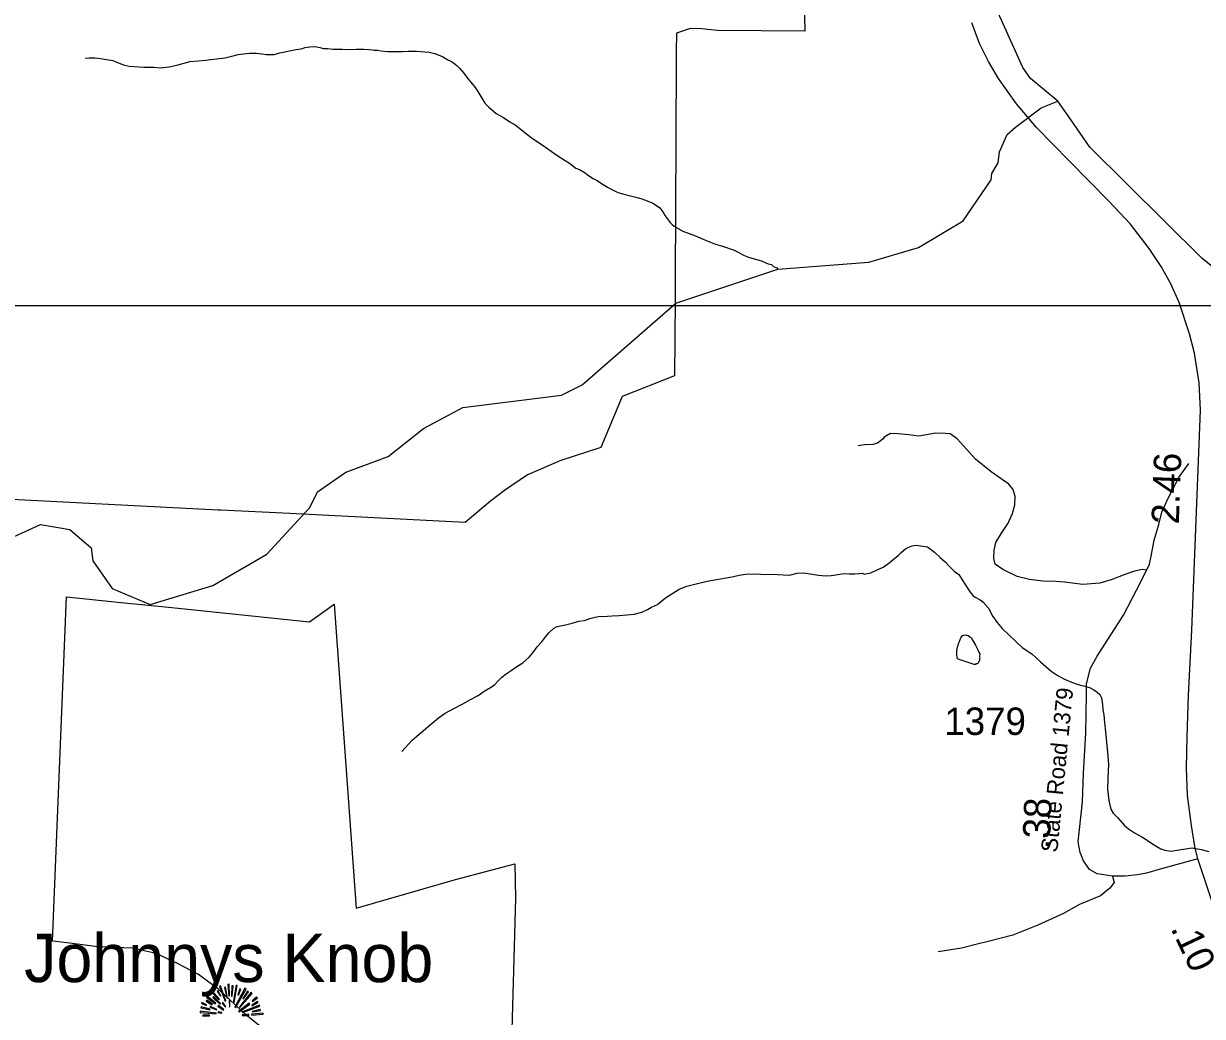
# Model space of a CAD drawing. Extents: x 1159738 to 1321356, y 736314 to 882035.
# Drawn here: x 1234235 to 1239607, y 831284 to 835807 of the extents above; entities that cross this region are included whole.
import ezdxf

# ---------------------------------------------------------------- set-up
doc = ezdxf.new("R2010")
doc.units = 0
for name, color, linetype in [('Exist Boundary Land Use Forest National US Forest Service', 7, 'Continuous'), ('Exist Geographical Mountain Summit CELL', 7, 'Continuous'), ('Exist Geographical Mountain Summit Label', 7, 'Continuous'), ('Exist Hydrographic Creek Single Shore', 7, 'Continuous'), ('Exist Hydrographic Misc Water Feature', 7, 'Continuous'), ('Exist Road Non-System Type 51', 7, 'Continuous'), ('Exist Road Primary US Mileage Hundredths English Label', 7, 'Continuous'), ('Exist Road Primary US UnDivided 4 Lane Attributed', 7, 'Continuous'), ('Exist Road Secondary Mileage Hundredths English Label', 7, 'Continuous'), ('Exist Road Secondary Type 51 Attributed', 7, 'Continuous'), ('Exist Road Secondary Type 51 Label', 7, 'Continuous'), ('Exist Road Secondary Type 51 Number Label', 7, 'Continuous'), ('Map Preparation Inset Cut Line', 7, 'Continuous')]:
    doc.layers.add(name, color=color, linetype=linetype)

msp = doc.modelspace()

# ---------------------------------------------------------------- linework, layer by layer
at = {"layer": 'Exist Boundary Land Use Forest National US Forest Service'}
for points in [[(1237787, 836111.5), (1237796, 835773.4), (1237398, 835775.4), (1237324.1, 835783.4), (1237274, 835784.4), (1237249.5, 835776.8), (1237246.3, 835775.7), (1237210, 835764.4), (1237209.5, 835681.9), (1237207.4, 835247.9), (1237206, 834992.5), (1237205.3, 834876.6), (1237204.6, 834729.4), (1237203.8, 834547.1), (1237202, 834202.4), (1236963, 834108.4), (1236865, 833876.4), (1236683, 833817.4), (1236532, 833751.4), (1236426, 833679.4), (1236363, 833631.4), (1236248, 833534.4), (1235447.8, 833574.6), (1235133.8, 833590.4), (1235120.9, 833591.1), (1234062, 833644.4)], [(1235405, 831165.3), (1235248, 831291.3), (1235125, 831406.3), (1235067.2, 831449.2), (1235032, 831475.3), (1234936, 831525.3), (1234839, 831570.3), (1234729, 831594.3), (1234574, 831601.3), (1234445.5, 831616.8), (1234366, 831626.3), (1234431, 833195.3), (1234679.4, 833170), (1234895, 833148)], [(1234895, 833148), (1235538, 833082.3), (1235650, 833161.4), (1235663.7, 832971.8), (1235750, 831776.3), (1236204, 831907.3), (1236474, 831978.3), (1236476, 831823.3), (1236470, 831600.3), (1236456.2, 831060.3)]]:
    msp.add_lwpolyline(points, dxfattribs=at)
at = {"layer": 'Exist Geographical Mountain Summit CELL'}
for points in [[(1235088.8, 831397), (1235124.8, 831359.5), (1235128.1, 831362), (1235092.9, 831401.7)], [(1235116.4, 831398.4), (1235132, 831376.6), (1235133.9, 831378.1), (1235120.5, 831402.4)], [(1235127.3, 831420.2), (1235153.5, 831353.4), (1235156.4, 831354.4), (1235132.4, 831422.8)], [(1235161.2, 831368.3), (1235163.7, 831369), (1235154.6, 831416.9), (1235150.3, 831415.8)], [(1235165.9, 831429.7), (1235169.9, 831377.7), (1235173.1, 831378.1), (1235171.7, 831430.7)], [(1235181.9, 831375.5), (1235185.8, 831375.5), (1235189.5, 831422.8), (1235184, 831422.8)], [(1235193.9, 831347.1), (1235208.8, 831424.2), (1235203.3, 831426), (1235190.6, 831347.9)], [(1235197.1, 831325.4), (1235200, 831323.6), (1235248.7, 831408.2), (1235243.3, 831411.9)], [(1235211.6, 831382.4), (1235214.9, 831381.3), (1235224.4, 831408.2), (1235219.7, 831410)], [(1235255.6, 831398.4), (1235234.6, 831365), (1235237.5, 831363.8), (1235260, 831395.2)], [(1235045.6, 831342.4), (1235068.1, 831333.7), (1235069.2, 831336.7), (1235047.1, 831347.5)], [(1235067.4, 831353.4), (1235093.2, 831337), (1235095.4, 831339.6), (1235070.3, 831357.3)], [(1235068.5, 831372.2), (1235108.1, 831341.7), (1235110.3, 831343.9), (1235072.1, 831376.6)], [(1235096.8, 831369.3), (1235129.5, 831340.3), (1235131.7, 831342.4), (1235099.7, 831374.4)], [(1235140.1, 831343.9), (1235153.9, 831327.5), (1235156, 831329.7), (1235143.3, 831346.8)], [(1235171.3, 831356.3), (1235172.7, 831327.2), (1235175.3, 831327.5), (1235175.3, 831356.6)], [(1235214.9, 831306.8), (1235216.7, 831304.3), (1235265.4, 831340.3), (1235262.2, 831344.6)], [(1235218.2, 831326.8), (1235220.4, 831324.6), (1235276, 831388.9), (1235272, 831393.7)], [(1235276, 831331.9), (1235303.6, 831346.8), (1235300.7, 831351.9), (1235274.6, 831334.5)], [(1235276, 831354.8), (1235277.8, 831352.3), (1235300.7, 831368.6), (1235297, 831372.2)], [(1235040.1, 831302.1), (1235112.1, 831295.2), (1235112.4, 831298.1), (1235040.1, 831307.1)], [(1235042.7, 831323.2), (1235084.1, 831313.7), (1235085.2, 831317), (1235043.8, 831327.9)], [(1235052.2, 831284.7), (1235081.9, 831286.1), (1235081.9, 831289.7), (1235051.1, 831289.7)], [(1235084.1, 831325.4), (1235114.6, 831313.4), (1235115.7, 831315.5), (1235086.3, 831329.4)], [(1235120.5, 831330.8), (1235145.5, 831311.9), (1235147.7, 831314.8), (1235123, 831334.1)], [(1235120.8, 831301), (1235137.9, 831298.8), (1235138.3, 831301), (1235121.5, 831305.3)], [(1235231, 831291.2), (1235231, 831288.3), (1235261.1, 831288.3), (1235261.8, 831293.4)], [(1235232, 831303.9), (1235233.1, 831301.7), (1235311.2, 831330.4), (1235309.4, 831335.1)], [(1235274.2, 831290.1), (1235326.5, 831293.4), (1235326.8, 831298.1), (1235274.6, 831293.4)], [(1235277.8, 831303.9), (1235314.5, 831310.5), (1235313.1, 831315.9), (1235276.4, 831306.1)]]:
    msp.add_lwpolyline(points, close=True, dxfattribs=at)
at = {"layer": 'Exist Hydrographic Creek Single Shore'}
for points in [[(1238949, 835454.1), (1238824.1, 835556.7), (1238788.9, 835607.4), (1238621.5, 835979.9), (1238527.2, 836258.7), (1238547, 836322.6), (1238595.5, 836419.6), (1238606.5, 836631.3), (1238588.9, 836699.6), (1238511.7, 836783.4), (1238404.1, 836901.6), (1238258.4, 837105.3), (1238115.5, 837375.6), (1237895.9, 837706.8), (1237772.5, 837872.2), (1237721.8, 838019.9), (1237767, 838153.1)], [(1240170.6, 834278.2), (1239605.1, 834738.5), (1239094.9, 835244.3), (1239006.8, 835372.2), (1238949, 835454.1)]]:
    msp.add_lwpolyline(points, dxfattribs=at)
at = {"layer": 'Exist Hydrographic Misc Water Feature'}
for points in [[(1234515.6, 835650.2), (1234533.6, 835651.8), (1234561.6, 835651.1), (1234585.6, 835648.4), (1234613.5, 835643.7), (1234641.4, 835639), (1234663.1, 835630.5), (1234690.8, 835619.7), (1234716.7, 835613), (1234760.7, 835609.9), (1234782.7, 835609.3), (1234804.7, 835608.8), (1234828.7, 835608.2), (1234856.6, 835605.4), (1234898.7, 835610.3), (1234932.9, 835617.4), (1234961.2, 835624.8), (1234993.4, 835633.9), (1235031.6, 835637), (1235063.6, 835640.1), (1235087.8, 835643.5), (1235113.8, 835646.8), (1235151.9, 835651.8), (1235184.2, 835659), (1235212.4, 835666.2), (1235236.4, 835669.6), (1235264.6, 835673), (1235296.6, 835672.1), (1235320.6, 835669.5), (1235340.5, 835667), (1235376.5, 835666.1), (1235402.7, 835673.4), (1235424.9, 835678.8), (1235455.1, 835684), (1235477.2, 835689.5), (1235499.3, 835692.9), (1235517.4, 835698.4), (1235539.6, 835701.9), (1235563.6, 835703.2), (1235585.4, 835698.7), (1235601.3, 835694.3), (1235619.4, 835693.8), (1235645.3, 835691.2), (1235663.3, 835690.7), (1235687.3, 835690.1), (1235709.4, 835689.5), (1235751.3, 835690.4), (1235785.4, 835691.5), (1235809.3, 835688.9), (1235825.3, 835688.5), (1235833.3, 835686.3), (1235849.3, 835685.9), (1235863.4, 835683.5)], [(1235863.4, 835683.5), (1235895.2, 835680.7), (1235929.2, 835679.8), (1235961.4, 835680.9), (1235987.3, 835682.3), (1236005.4, 835681.8), (1236025.4, 835681.3), (1236045.3, 835680.8), (1236063.4, 835678.3), (1236083.4, 835677.8), (1236109.1, 835671.2), (1236134.9, 835660.5), (1236146.7, 835656.2), (1236162.4, 835645.8), (1236184.3, 835635.2), (1236194.1, 835629), (1236209.8, 835616.5), (1236221.5, 835604.2), (1236241, 835581.7), (1236262.2, 835553.2), (1236273.9, 835540.8), (1236293.3, 835516.3), (1236304.8, 835498), (1236318.3, 835475.6), (1236327.8, 835459.4), (1236337.4, 835445.1), (1236355, 835426.6), (1236388.2, 835397.8), (1236421.8, 835378.9), (1236451.3, 835360.1), (1236474.9, 835345.5), (1236510.4, 835318.6), (1236549.6, 835287.5), (1236598.8, 835254.3), (1236665.6, 835208.5), (1236702.9, 835183.5), (1236722.6, 835171), (1236752.2, 835148.2), (1236767.9, 835141.8), (1236793.6, 835127.2), (1236805.4, 835118.8), (1236831, 835102.1), (1236848.7, 835091.7), (1236864.5, 835081.3), (1236896, 835062.5), (1236921.6, 835047.7), (1236943.4, 835037.2), (1236977.1, 835028.3), (1237007, 835021.6), (1237030.8, 835014.9), (1237052.8, 835008.4), (1237076.5, 834999.8), (1237102.3, 834989.1), (1237120, 834978.6), (1237133.8, 834968.2), (1237143.4, 834956), (1237153, 834941.7), (1237158.8, 834931.6), (1237181.9, 834900.9), (1237189.7, 834892.8), (1237199.6, 834884.5), (1237239, 834861.5), (1237296.5, 834839.9), (1237342, 834820.8), (1237387.6, 834801.6), (1237419.4, 834792.8), (1237473, 834775.4), (1237494.8, 834764.8), (1237516.4, 834752.3), (1237538.2, 834743.7), (1237564, 834735), (1237581.9, 834730.6), (1237597.8, 834726.1), (1237617.7, 834717.6), (1237627.5, 834713.4), (1237643.4, 834709), (1237653.2, 834700.7), (1237667, 834694.3), (1237672.7, 834688.1)], [(1234084, 833421.1), (1234311.9, 833524.9), (1234445, 833502.5), (1234543, 833418.5), (1234550, 833359.3), (1234638, 833232.8), (1234811, 833160.3), (1235097, 833246.5), (1235343, 833389.3), (1235540, 833602), (1235575, 833673.5), (1235703, 833762.9), (1235896, 833834.6), (1236058, 833962.6), (1236236, 834057.5), (1236687.1, 834114.1), (1236780, 834161.5), (1237207, 834533.7), (1237672.7, 834688.1), (1238087, 834719.6), (1238314, 834787.3), (1238517, 834908), (1238645.2, 835095.1), (1238647.4, 835123.8), (1238676, 835172.3), (1238682.6, 835223), (1238717.9, 835302.3), (1238755.3, 835335.4), (1238873, 835422.8), (1238949, 835454.1)], [(1238065.3, 833299.1), (1238095.5, 833304.3), (1238121.8, 833317.7), (1238152.2, 833330.8), (1238172.6, 833344.4), (1238197.1, 833363.8), (1238221.7, 833385.1), (1238234, 833396.8), (1238254.4, 833414.3), (1238268.6, 833421.9), (1238284.8, 833427.5), (1238304.9, 833431), (1238322.8, 833428.6), (1238354.6, 833423.7), (1238386, 833398.9), (1238411.4, 833374.2), (1238437, 833353.6), (1238452.6, 833335.1), (1238475.9, 833312.5), (1238497.6, 833297.9), (1238512.9, 833273.5), (1238526.5, 833251.2), (1238549.5, 833216.5), (1238561.2, 833202.2), (1238571, 833194), (1238594.7, 833181.4), (1238608.4, 833171), (1238631.7, 833144.4), (1238652.7, 833105.8), (1238672.1, 833079.3), (1238695.3, 833050.7), (1238785.1, 832964.3), (1238830.5, 832935.1), (1238869.5, 832900.1), (1238893.1, 832877.5), (1238918.4, 832856.8), (1238946.1, 832838.1), (1238975.5, 832821.3), (1239011.2, 832806.4), (1239041, 832795.6), (1239070.8, 832788.8), (1239092.7, 832782.2), (1239112.4, 832771.7), (1239128.2, 832761.3), (1239140, 832751.1), (1239147.5, 832734.8), (1239152.7, 832704.7), (1239154, 832680.6), (1239157.6, 832658.5), (1239160.6, 832622.4), (1239165.6, 832580.2), (1239175.1, 832485.9), (1239179.7, 832433.8), (1239176.1, 832369.9), (1239174.9, 832319.8), (1239181.4, 832267.6), (1239190.4, 832227.4), (1239200, 832209.1), (1239221.5, 832188.6), (1239252.6, 832153.7), (1239270.2, 832139.2), (1239297.7, 832120.5), (1239331.3, 832101.7), (1239355, 832087.1), (1239374.6, 832072.5), (1239400.2, 832057.8), (1239417.9, 832047.3), (1239435.9, 832040.9), (1239463.8, 832036.1), (1239510, 832045), (1239560.2, 832051.7), (1239602, 832044.6), (1239635.8, 832035.7)], [(1235959, 832490.9), (1236006.4, 832541.7), (1236047.3, 832576.7), (1236088.3, 832611.6), (1236125.1, 832644.7), (1236155.7, 832665.9), (1236196.3, 832686.9), (1236236.8, 832707.8), (1236271.4, 832727), (1236305.9, 832746.1), (1236334.4, 832765.4), (1236362.9, 832782.6), (1236383.2, 832796.2), (1236399.7, 832813.7), (1236414.1, 832829.3), (1236434.5, 832844.8), (1236456.9, 832860.3), (1236483.4, 832877.6), (1236509.9, 832895), (1236538.5, 832920.2), (1236555, 832939.8), (1236575.8, 832967.3), (1236596.4, 832990.8), (1236615, 833014.3), (1236629.4, 833032), (1236650, 833051.4), (1236666.2, 833061), (1236704.4, 833068), (1236734.6, 833075.3), (1236764.9, 833084.5), (1236791, 833087.9), (1236815.3, 833097.2), (1236839.4, 833102.6), (1236861.6, 833108.1), (1236875.5, 833105.6), (1236917.6, 833108.6), (1236949.6, 833109.7), (1236983.8, 833112.9), (1237017.9, 833116), (1237052.2, 833125.1), (1237078.5, 833138.4), (1237096.8, 833148), (1237123.2, 833161.3), (1237143.5, 833176.8), (1237159.9, 833190.3), (1237223.1, 833230.8), (1237257.4, 833243.9), (1237305.7, 833256.7), (1237350, 833267.5), (1237392.3, 833274.4), (1237446.6, 833283), (1237470.7, 833288.4), (1237496.8, 833293.7), (1237526.9, 833299), (1237561.1, 833300.1), (1237595, 833299.2), (1237671, 833297.3), (1237724.9, 833293.8), (1237761.1, 833302.9), (1237791.3, 833304.2), (1237829.2, 833299.2), (1237857.1, 833294.5), (1237891, 833291.6), (1237915, 833293), (1237937.2, 833296.4), (1237973.2, 833301.5), (1237997.3, 833300.9), (1238023.3, 833300.2), (1238043.4, 833301.7), (1238057.4, 833303.3), (1238065.3, 833299.1)], [(1238571.1, 832885.8), (1238493.6, 832911.8), (1238489.7, 832915.9), (1238488.2, 832933.9), (1238488.5, 832949.9), (1238491.1, 832965.9), (1238495.4, 832981.8), (1238499.7, 832993.7), (1238508.2, 833011.5), (1238512.3, 833017.4), (1238516.4, 833021.3), (1238520.4, 833021.2), (1238528.5, 833023), (1238532.4, 833020.9), (1238540.4, 833018.7), (1238546.3, 833014.5), (1238554.2, 833008.3), (1238559.9, 832998.1), (1238573.3, 832975.8), (1238582.8, 832957.5), (1238588.6, 832943.3), (1238592.3, 832935.3), (1238591.9, 832923.3), (1238591.6, 832909.3), (1238591.5, 832903.3), (1238587.3, 832899.4), (1238585.2, 832893.4), (1238579.1, 832889.5), (1238575.1, 832889.7), (1238571.1, 832885.8)]]:
    msp.add_lwpolyline(points, dxfattribs=at)
at = {"layer": 'Exist Road Non-System Type 51'}
for points in [[(1239353.7, 833316.4), (1239334.2, 833319.6), (1239298.5, 833313.1), (1239253, 833296.9), (1239191.3, 833272.5), (1239139.3, 833257.9), (1239063, 833251.3), (1239015.9, 833257.9), (1238978.5, 833262.7), (1238939.5, 833266), (1238879.5, 833267.6), (1238819.4, 833274.1), (1238762.5, 833288.7), (1238697.5, 833319.6), (1238663.4, 833344), (1238656.9, 833371.6), (1238658.6, 833407.4), (1238665.1, 833443.1), (1238691.1, 833485.4), (1238721.9, 833530.9), (1238741.4, 833574.8), (1238752.8, 833615.4), (1238754.4, 833652.8), (1238744.7, 833685.3), (1238725.2, 833708.1), (1238644, 833764.9), (1238572.5, 833823.5), (1238489.7, 833916.1), (1238457.6, 833938.1), (1238436.5, 833939.7), (1238392.6, 833941.3), (1238356.9, 833934.8), (1238314.7, 833928.3), (1238269.2, 833933.2), (1238220.5, 833938.1), (1238186.4, 833939.7), (1238157.1, 833923.4), (1238152.3, 833915.3), (1238126.3, 833895.8), (1238105.2, 833889.3), (1238067.8, 833887.7), (1238038.6, 833882.8)], [(1239327.3, 833263.4), (1239366.2, 833343.7), (1239375, 833388.4), (1239387.9, 833453.2), (1239408.9, 833524.5), (1239422.3, 833580.8), (1239451.7, 833645.2), (1239500, 833739.1), (1239545.6, 833803.5)], [(1239197, 831923.1), (1239205.6, 831893.5), (1239185.5, 831868), (1239142.6, 831833.1), (1239047.4, 831794.2), (1238973.7, 831752.6), (1238857.1, 831699), (1238743.2, 831654.7), (1238630.6, 831625.2), (1238580.5, 831612.4), (1238509.5, 831595), (1238403.6, 831577.6)]]:
    msp.add_lwpolyline(points, dxfattribs=at)
at = {"layer": 'Exist Road Primary US UnDivided 4 Lane Attributed'}
for points in [[(1239587.1, 832002.5), (1239573.5, 832057.6), (1239556.8, 832154.1), (1239540, 832289.7), (1239534.5, 832414.9), (1239537.3, 832558.1), (1239544.4, 832747.2), (1239559.6, 833043.9), (1239599.1, 834045.4), (1239592.7, 834170.6), (1239571.6, 834305.8), (1239549.2, 834393.6), (1239501, 834535.9), (1239463.5, 834621.3), (1239419.6, 834700.3), (1239364.6, 834783.2), (1239279.2, 834893.3), (1239182.7, 834996.2), (1239000.4, 835182.4), (1238851.7, 835333.6), (1238759.9, 835441.3), (1238677.8, 835557), (1238631.9, 835634.7), (1238592, 835716.9), (1238556.9, 835810.2)], [(1239883.8, 831337.3), (1239832.4, 831433.4), (1239700, 831692.6), (1239653.7, 831801.9), (1239587.1, 832002.5)]]:
    msp.add_lwpolyline(points, dxfattribs=at)
at = {"layer": 'Exist Road Secondary Type 51 Attributed'}
msp.add_lwpolyline([(1239587.1, 832002.5), (1239414.1, 831955.3), (1239352.5, 831936.5), (1239312.2, 831928.4), (1239256, 831923.1), (1239197, 831923.1), (1239127.3, 831933.8), (1239092.4, 831952.6), (1239065.6, 831992.8), (1239049.5, 832030.4), (1239041.5, 832078.7), (1239046.9, 832135), (1239060.3, 832261.1), (1239065.6, 832392.5), (1239076.3, 832575), (1239079.2, 832750.4), (1239079.2, 832798.7), (1239097.9, 832871.2), (1239127.4, 832924.8), (1239247, 833112.7), (1239327.3, 833263.4)], dxfattribs=at)
at = {"layer": 'Map Preparation Inset Cut Line'}
msp.add_lwpolyline([(1228470.6, 811005.5), (1261974.5, 811005.5), (1261974.5, 834521.3), (1228470.6, 834521.3)], close=True, dxfattribs=at)

# ---------------------------------------------------------------- texts
at = {"layer": 'Exist Geographical Mountain Summit Label'}
msp.add_text('Johnnys Knob', height=220, dxfattribs=at).set_placement((1234237.5, 831440.1))
at = {"layer": 'Exist Road Primary US Mileage Hundredths English Label'}
for s, rotation, p in [('2.46', 87.8164, (1239499.6, 833524.9)), ('.10', 295.2819, (1239461.1, 831685.3))]:
    msp.add_text(s, height=125, rotation=rotation, dxfattribs=at).set_placement(p)
at = {"layer": 'Exist Road Secondary Mileage Hundredths English Label'}
msp.add_text('.38', height=125, rotation=87.6643, dxfattribs=at).set_placement((1238911.3, 832045.1))
at = {"layer": 'Exist Road Secondary Type 51 Label'}
msp.add_text('State Road 1379', height=75, rotation=84.4384, dxfattribs=at).set_placement((1238945.8, 832028.5))
at = {"layer": 'Exist Road Secondary Type 51 Number Label'}
msp.add_text('1379', height=125, dxfattribs=at).set_placement((1238431.1, 832566.2))

doc.saveas('drawing.dxf')
